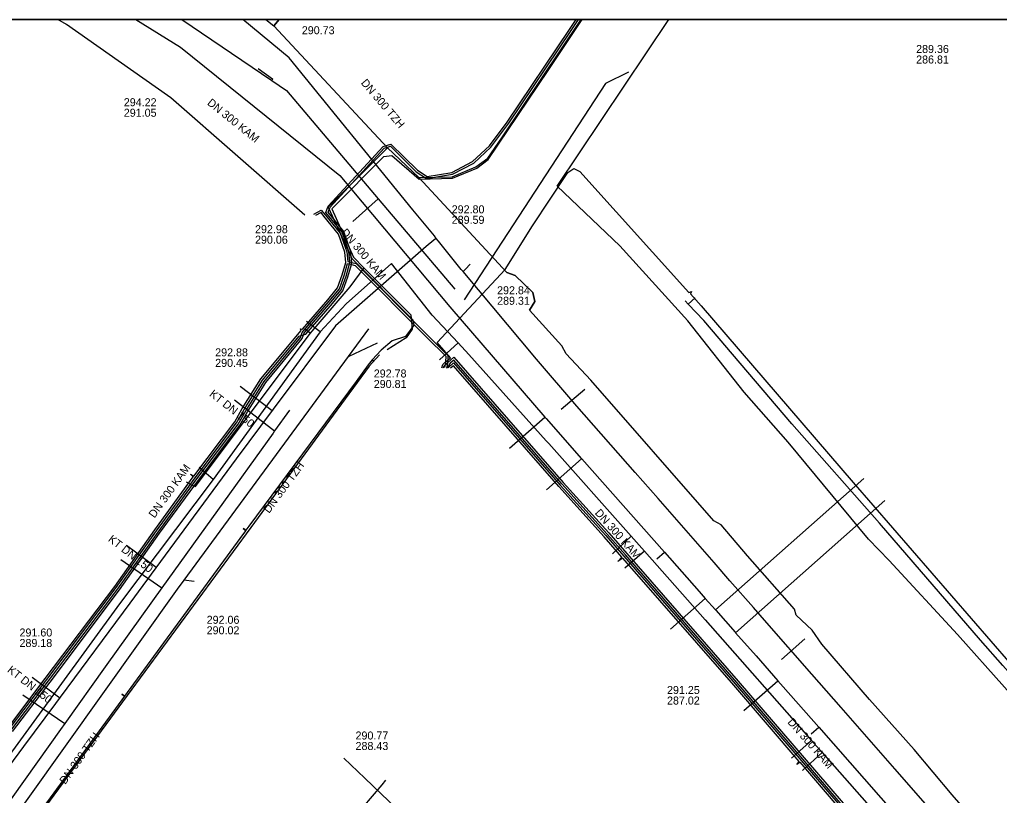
# Model space of a CAD drawing. Extents: x -598233 to -596890, y -1157848 to -1156431.
# Drawn here: x -597957.3 to -597859.4, y -1156508.4 to -1156430.9 of the extents above; entities that cross this region are included whole.
import ezdxf

# ---------------------------------------------------------------- set-up
doc = ezdxf.new("R2010")
doc.units = 0
for name, color, linetype in [('Vrstva 1', 7, 'Continuous'), ('Vrstva 13', 7, 'Continuous'), ('Vrstva 19', 7, 'Continuous'), ('Vrstva 4', 7, 'Continuous'), ('Vrstva 42', 7, 'Continuous'), ('Vrstva 5', 7, 'Continuous'), ('Vrstva 55', 7, 'Continuous'), ('Vrstva 58', 7, 'Continuous'), ('Vrstva 60', 7, 'Continuous'), ('Vrstva 8', 7, 'Continuous'), ('zajmove_uzemi', 7, 'Continuous')]:
    doc.layers.add(name, color=color, linetype=linetype)

msp = doc.modelspace()

# ---------------------------------------------------------------- linework, layer by layer
at = {"layer": 'Vrstva 1'}
for p, q in [((-597924.05, -1156451.02), (-597921.494, -1156448.758)), ((-597939.89, -1156486.99), (-597940.932, -1156486.867))]:
    msp.add_line(p, q, dxfattribs=at)
for points in [[(-597941.136, -1156430.856), (-597932.128, -1156436.949), (-597930.66, -1156437.93)], [(-597933.49, -1156435.75), (-597932.06, -1156436.79), (-597932.128, -1156436.949)], [(-597896.503, -1156436.115), (-597898.783, -1156437.256), (-597912.905, -1156458.86)], [(-597930.66, -1156437.93), (-597921.494, -1156448.758), (-597913.85, -1156457.79)], [(-597922.47, -1156461.76), (-597924.49, -1156464.51), (-597940.932, -1156486.867), (-597941.6, -1156487.78)], [(-597921.59, -1156463.17), (-597924.43, -1156464.53), (-597924.49, -1156464.51)], [(-597900.863, -1156467.818), (-597903.228, -1156469.823)], [(-597941.6, -1156487.78), (-597960.257, -1156513.917), (-597962.29, -1156516.76)], [(-597878.887, -1156492.741), (-597881.219, -1156494.801)]]:
    msp.add_lwpolyline(points, dxfattribs=at)
at = {"layer": 'Vrstva 13'}
for p, q in [((-597915.695, -1156452.711), (-597915.94, -1156452.91)), ((-597915.695, -1156452.711), (-597915.89, -1156452.45)), ((-597915.48, -1156452.99), (-597915.695, -1156452.711)), ((-597913.212, -1156455.808), (-597915.48, -1156452.99)), ((-597932.23, -1156469.84), (-597935.29, -1156467.52)), ((-597932.1, -1156469.94), (-597932.23, -1156469.84)), ((-597943.82, -1156485.5), (-597946.66, -1156483.4)), ((-597943.69, -1156485.59), (-597943.82, -1156485.5)), ((-597953.43, -1156498.54), (-597956.08, -1156496.59)), ((-597953.34, -1156498.61), (-597953.43, -1156498.54)), ((-597921.117, -1156507.315), (-597920.736, -1156506.836))]:
    msp.add_line(p, q, dxfattribs=at)
for points in [[(-597915.89, -1156452.45), (-597918.05, -1156449.86), (-597930.4, -1156434.69), (-597935.038, -1156430.856)], [(-597915.94, -1156452.91), (-597916.71, -1156453.53), (-597925.78, -1156461.46), (-597932.009, -1156469.793), (-597935.7, -1156474.74), (-597943.733, -1156485.638), (-597946.33, -1156489.16), (-597953.29, -1156498.566), (-597953.74, -1156499.18), (-597956.94, -1156503.5), (-597965.953, -1156515.685)], [(-597913.02, -1156456.037), (-597912.792, -1156455.797), (-597912.31, -1156455.28)], [(-597852.09, -1156525.7), (-597854.286, -1156523.262), (-597860.198, -1156516.687), (-597863.305, -1156513.225), (-597869.887, -1156505.709), (-597875.251, -1156499.59), (-597878.18, -1156496.254), (-597882.676, -1156491.114), (-597883.998, -1156489.606), (-597886.369, -1156486.919), (-597887.937, -1156485.105), (-597893.539, -1156478.716), (-597895.817, -1156476.118), (-597901.64, -1156469.47), (-597905.696, -1156464.787), (-597913.02, -1156456.037), (-597913.212, -1156455.808)], [(-597924.25, -1156511.585), (-597924.26, -1156511.574), (-597924.3, -1156511.11), (-597923.989, -1156510.726), (-597921.117, -1156507.315)]]:
    msp.add_lwpolyline(points, dxfattribs=at)
at = {"layer": 'Vrstva 19'}
for points in [[(-597920.183, -1156455.232), (-597924.697, -1156459.245), (-597927.29, -1156462.037), (-597937.992, -1156476.817), (-597947.352, -1156489.219), (-597962.525, -1156510.032)], [(-597916.119, -1156460.382), (-597920.183, -1156455.232)], [(-597890.52, -1156459.278), (-597889.825, -1156458.661)], [(-597842.17, -1156514.515), (-597842.394, -1156514.294), (-597853.079, -1156502.178), (-597857.997, -1156496.616), (-597859.083, -1156495.387), (-597861.312, -1156492.866), (-597871.425, -1156481.167), (-597880.17, -1156471.243), (-597888.98, -1156460.918), (-597890.52, -1156459.278), (-597890.836, -1156458.942)], [(-597916.119, -1156460.382), (-597913.523, -1156463.167), (-597912.44, -1156464.328), (-597904.719, -1156472.928)], [(-597927.29, -1156462.037), (-597928.661, -1156461.03)], [(-597913.523, -1156463.167), (-597915.361, -1156464.844)], [(-597904.719, -1156472.928), (-597904.457, -1156473.22), (-597896.23, -1156482.483), (-597894.907, -1156483.978), (-597888.83, -1156490.844), (-597878.209, -1156502.872), (-597877.138, -1156504.09), (-597873.181, -1156508.592), (-597865.38, -1156517.466), (-597855.963, -1156528.255), (-597855.64, -1156528.684), (-597854.21, -1156530.423), (-597847.67, -1156535.763), (-597844.86, -1156538.108), (-597835.637, -1156545.379), (-597828.46, -1156551.198), (-597827.113, -1156552.29), (-597817.094, -1156560.403)], [(-597937.992, -1156476.817), (-597939.401, -1156475.619)], [(-597896.23, -1156482.483), (-597898.076, -1156484.227)], [(-597894.907, -1156483.978), (-597896.849, -1156485.65)], [(-597878.209, -1156502.872), (-597880.199, -1156504.646)], [(-597877.138, -1156504.09), (-597879.097, -1156505.878)]]:
    msp.add_lwpolyline(points, dxfattribs=at)
at = {"layer": 'Vrstva 42'}
for points in [[(-597958.361, -1156501.761), (-597954.61, -1156496.8), (-597947.671, -1156487.611), (-597943.661, -1156481.942), (-597939.79, -1156476.644), (-597935.674, -1156471.155), (-597934.906, -1156469.828), (-597933.061, -1156466.881), (-597929.412, -1156462.489), (-597929.194, -1156462.424), (-597928.981, -1156462.36), (-597928.719, -1156462.282), (-597926.082, -1156459.235), (-597925.024, -1156457.969), (-597924.525, -1156456.552), (-597924.167, -1156455.318), (-597924.126, -1156455.177), (-597924.132, -1156455.121), (-597924.256, -1156453.974), (-597924.934, -1156452.012), (-597926.502, -1156450.088), (-597926.314, -1156449.604), (-597920.894, -1156443.707), (-597920.287, -1156443.514), (-597917.693, -1156446.068), (-597916.662, -1156446.745), (-597914.078, -1156446.316), (-597911.962, -1156445.212), (-597910.245, -1156443.607), (-597908.439, -1156441.218), (-597902.227, -1156431.956), (-597901.492, -1156430.856)], [(-597958.037, -1156501.997), (-597954.29, -1156497.041), (-597947.348, -1156487.847), (-597943.337, -1156482.175), (-597939.467, -1156476.88), (-597935.339, -1156471.376), (-597934.563, -1156470.035), (-597932.737, -1156467.116), (-597929.095, -1156462.734), (-597928.981, -1156462.36), (-597928.945, -1156462.241), (-597928.824, -1156462.095), (-597926.234, -1156459.105), (-597925.203, -1156457.871), (-597924.715, -1156456.491), (-597924.361, -1156455.27), (-597924.329, -1156455.16), (-597924.339, -1156455.07), (-597924.452, -1156454.018), (-597925.111, -1156452.111), (-597926.731, -1156450.124), (-597926.486, -1156449.496), (-597921.006, -1156443.533), (-597920.233, -1156443.286), (-597917.567, -1156445.912), (-597916.618, -1156446.535), (-597914.142, -1156446.124), (-597912.078, -1156445.048), (-597910.395, -1156443.473), (-597908.601, -1156441.102), (-597902.393, -1156431.844), (-597901.732, -1156430.856)], [(-597928.847, -1156450.389), (-597942.21, -1156438.66), (-597946.25, -1156435.83), (-597952.64, -1156431.36), (-597953.528, -1156430.856)], [(-597915.143, -1156465.64), (-597915.052, -1156465.307), (-597914.766, -1156465.055), (-597914.557, -1156464.872), (-597914.293, -1156464.639), (-597915.62, -1156463.12), (-597908.82, -1156455.83), (-597906.07, -1156451.47), (-597902.54, -1156446.13), (-597901.95, -1156445.73), (-597901.34, -1156446.02), (-597890.447, -1156458.106), (-597890.2, -1156458.03), (-597890.313, -1156458.255), (-597889.24, -1156459.45), (-597874.03, -1156477.09), (-597858.332, -1156495.225)], [(-597927.943, -1156450.302), (-597927.208, -1156449.894), (-597926.778, -1156450.383), (-597925.289, -1156452.209), (-597924.648, -1156454.062), (-597924.544, -1156455.019), (-597924.339, -1156455.07), (-597924.132, -1156455.121), (-597923.689, -1156455.23), (-597916.469, -1156462.499), (-597914.538, -1156464.42), (-597914.557, -1156464.872), (-597914.569, -1156465.148), (-597914.57, -1156465.172), (-597914.672, -1156465.67)], [(-597958.523, -1156501.643), (-597954.77, -1156496.679), (-597947.832, -1156487.493), (-597943.823, -1156481.825), (-597939.974, -1156476.556), (-597940.24, -1156476.29), (-597939.908, -1156476.467), (-597935.841, -1156471.045), (-597935.077, -1156469.725), (-597933.223, -1156466.764), (-597929.201, -1156461.922), (-597929.26, -1156461.75), (-597929.072, -1156461.77), (-597926.538, -1156458.845), (-597925.556, -1156457.67), (-597925.096, -1156456.368), (-597924.734, -1156455.123), (-597924.844, -1156454.106), (-597925.466, -1156452.308), (-597926.933, -1156450.509), (-597927.212, -1156450.126), (-597927.773, -1156450.435)], [(-597958.199, -1156501.879), (-597954.45, -1156496.92), (-597947.509, -1156487.729), (-597943.499, -1156482.058), (-597939.609, -1156476.736), (-597935.506, -1156471.265), (-597934.734, -1156469.932), (-597932.899, -1156466.999), (-597929.249, -1156462.606), (-597929.194, -1156462.424), (-597929.099, -1156462.113), (-597928.976, -1156461.965), (-597926.386, -1156458.975), (-597925.377, -1156457.769), (-597924.905, -1156456.429), (-597924.555, -1156455.222), (-597924.361, -1156455.27), (-597924.167, -1156455.318), (-597923.791, -1156455.41), (-597916.611, -1156462.641), (-597914.742, -1156464.5), (-597914.766, -1156465.055), (-597914.77, -1156465.148), (-597914.814, -1156465.363), (-597914.868, -1156465.63)], [(-597914.986, -1156465.651), (-597914.916, -1156465.453), (-597914.814, -1156465.363), (-597914.569, -1156465.148), (-597913.936, -1156464.591), (-597903.005, -1156477.101), (-597898.465, -1156482.141), (-597896.654, -1156484.212), (-597885.523, -1156496.964), (-597878.932, -1156504.625), (-597873.822, -1156510.575), (-597862.139, -1156524.215), (-597861.841, -1156525.277), (-597862.922, -1156526.26), (-597863.213, -1156526.909), (-597862.897, -1156527.301), (-597860.971, -1156529.077), (-597853.907, -1156535.942)], [(-597852.862, -1156542.641), (-597852.991, -1156542.508), (-597849.9, -1156539.23), (-597850.76, -1156539.487), (-597851.534, -1156539.09), (-597854.053, -1156536.078), (-597861.109, -1156529.223), (-597863.043, -1156527.439), (-597863.446, -1156526.94), (-597863.087, -1156526.14), (-597862.067, -1156525.212), (-597862.32, -1156524.312), (-597873.974, -1156510.705), (-597879.084, -1156504.755), (-597885.674, -1156497.095), (-597896.805, -1156484.344), (-597898.615, -1156482.274), (-597903.155, -1156477.234), (-597913.955, -1156464.874), (-597914.301, -1156465.174), (-597914.604, -1156465.651)], [(-597914.509, -1156465.656), (-597913.974, -1156465.156), (-597903.305, -1156477.366), (-597898.765, -1156482.406), (-597896.955, -1156484.476), (-597885.826, -1156497.225), (-597879.236, -1156504.885), (-597874.126, -1156510.835), (-597862.5, -1156524.408), (-597862.293, -1156525.148), (-597863.253, -1156526.02), (-597863.763, -1156527.161), (-597865.551, -1156528.833), (-597874.589, -1156537.99), (-597880.054, -1156543.536), (-597881.873, -1156543.271), (-597882.162, -1156543.296), (-597887.178, -1156548.8), (-597886.234, -1156549.782), (-597886.118, -1156550.074), (-597883.696, -1156552.956), (-597882.923, -1156552.939), (-597876.344, -1156558.793)], [(-597874.278, -1156510.965), (-597879.35, -1156505.059), (-597879.68, -1156505.27), (-597879.424, -1156504.974), (-597885.977, -1156497.356), (-597897.062, -1156484.658), (-597897.55, -1156485), (-597897.149, -1156484.559), (-597898.915, -1156482.539), (-597903.455, -1156477.499), (-597913.993, -1156465.439), (-597914.262, -1156465.684)]]:
    msp.add_lwpolyline(points, dxfattribs=at)
at = {"layer": 'Vrstva 5'}
for p, q in [((-597945.733, -1156430.856), (-597941.25, -1156433.6)), ((-597941.25, -1156433.6), (-597925.32, -1156446.44)), ((-597925.32, -1156446.44), (-597914.35, -1156459.54)), ((-597935.87, -1156468.84), (-597931.85, -1156471.95)), ((-597935.87, -1156468.84), (-597931.848, -1156471.95)), ((-597908.38, -1156473.68), (-597904.862, -1156470.566)), ((-597904.69, -1156477.85), (-597901.172, -1156474.736)), ((-597872.97, -1156476.72), (-597887.797, -1156489.845)), ((-597870.87, -1156478.91), (-597885.788, -1156492.115)), ((-597893.658, -1156484.733), (-597892.91, -1156484.07)), ((-597947.21, -1156484.81), (-597943.11, -1156487.63)), ((-597947.21, -1156484.81), (-597943.105, -1156487.633)), ((-597892.29, -1156491.75), (-597888.817, -1156488.693)), ((-597884.96, -1156499.89), (-597881.563, -1156496.911)), ((-597957.02, -1156498.33), (-597952.81, -1156501.19)), ((-597957.02, -1156498.33), (-597952.811, -1156501.189)), ((-597878.237, -1156502.219), (-597877.486, -1156501.56)), ((-597924.92, -1156504.66), (-597922.85, -1156506.64))]:
    msp.add_line(p, q, dxfattribs=at)
for points in [[(-597914.35, -1156459.54), (-597904.862, -1156470.566), (-597904.734, -1156470.711), (-597901.172, -1156474.736), (-597901.168, -1156474.74), (-597892.91, -1156484.07), (-597889.436, -1156487.993), (-597888.817, -1156488.693), (-597887.797, -1156489.845), (-597887.779, -1156489.865), (-597885.837, -1156492.059), (-597885.788, -1156492.115), (-597883.73, -1156494.44)], [(-597930.37, -1156469.89), (-597931.848, -1156471.95), (-597932.01, -1156472.175), (-597943.105, -1156487.633), (-597944.039, -1156488.935), (-597948.78, -1156495.54)], [(-597883.73, -1156494.44), (-597881.563, -1156496.911), (-597881.026, -1156497.522), (-597877.486, -1156501.56), (-597869.854, -1156510.261), (-597869.263, -1156510.934), (-597865.834, -1156514.844), (-597865.378, -1156515.364), (-597852.69, -1156529.83)], [(-597948.78, -1156495.54), (-597952.811, -1156501.189), (-597953.234, -1156501.782), (-597966.67, -1156520.61)], [(-597922.85, -1156506.64), (-597912.476, -1156516.563), (-597912.397, -1156516.637), (-597907.095, -1156521.709), (-597906.891, -1156521.904), (-597901.03, -1156527.51)]]:
    msp.add_lwpolyline(points, dxfattribs=at)
at = {"layer": 'Vrstva 55'}
msp.add_line((-597903.606, -1156447.492), (-597892.453, -1156430.856), dxfattribs=at)
for points in [[(-597932.712, -1156430.856), (-597931.92, -1156431.47), (-597931.389, -1156430.856)], [(-597931.389, -1156430.856), (-597931.92, -1156431.47), (-597920.57, -1156443.67), (-597917.431, -1156446.622), (-597908.65, -1156456.14), (-597907.82, -1156456.42), (-597906.05, -1156458.12), (-597905.84, -1156459.03), (-597906.381, -1156459.875)], [(-597906.367, -1156459.891), (-597905.84, -1156459.03), (-597906.05, -1156458.12), (-597907.82, -1156456.42), (-597908.65, -1156456.14), (-597917.431, -1156446.622), (-597914.109, -1156446.553), (-597911.75, -1156445.58), (-597910.55, -1156444.71), (-597909.15, -1156442.67), (-597901.233, -1156430.856)], [(-597906.367, -1156459.891), (-597905.84, -1156459.03), (-597906.05, -1156458.12), (-597907.82, -1156456.42), (-597908.65, -1156456.14), (-597917.431, -1156446.622), (-597920.57, -1156443.67), (-597926.49, -1156449.6), (-597924.15, -1156454.74), (-597918.041, -1156460.84), (-597917.939, -1156461.397), (-597918.79, -1156462.51), (-597920.09, -1156462.96), (-597921.22, -1156463.89), (-597922.105, -1156464.859), (-597921.95, -1156464.99), (-597922.108, -1156464.862), (-597922.51, -1156465.36), (-597923.69, -1156467), (-597934.425, -1156481.47), (-597934.729, -1156481.88), (-597934.99, -1156481.69), (-597934.735, -1156481.889), (-597934.954, -1156482.188), (-597946.574, -1156498.094), (-597946.834, -1156498.449), (-597947.12, -1156498.24), (-597946.845, -1156498.466), (-597947.103, -1156498.819), (-597957.535, -1156513.085)], [(-597849.855, -1156508.206), (-597854.22, -1156502.811), (-597863.63, -1156492.291), (-597870.46, -1156484.891), (-597872.5, -1156482.771), (-597880.53, -1156473.061), (-597884.93, -1156468.071), (-597890.56, -1156460.941), (-597897.36, -1156453.471), (-597903.606, -1156447.492)], [(-597902.73, -1156464.24), (-597903.14, -1156463.46), (-597906.37, -1156459.9)], [(-597811.92, -1156555.44), (-597823.76, -1156545.53), (-597827.82, -1156542.44), (-597829.66, -1156540.53), (-597831.79, -1156539.08), (-597836.93, -1156534.79), (-597841.63, -1156531.13), (-597842.68, -1156530.25), (-597854.95, -1156517.53), (-597855.92, -1156517.53), (-597860.46, -1156512.19), (-597860.79, -1156512.17), (-597864.14, -1156508.3), (-597867.94, -1156503.8), (-597872.42, -1156498.78), (-597877.16, -1156493.25), (-597878.13, -1156491.85), (-597879.755, -1156490.365), (-597879.92, -1156489.77), (-597884.6, -1156484.44), (-597887.22, -1156481.32), (-597887.98, -1156480.95), (-597900.26, -1156466.89), (-597902.73, -1156464.24)]]:
    msp.add_lwpolyline(points, dxfattribs=at)
at = {"layer": 'Vrstva 58'}
for p, q in [((-597904.53, -1156435.93), (-597901.122, -1156430.856)), ((-597910.52, -1156444.84), (-597904.53, -1156435.93)), ((-597926.13, -1156449.75), (-597920.93, -1156444.52)), ((-597920.93, -1156444.52), (-597920.13, -1156444.45)), ((-597920.13, -1156444.45), (-597917.41, -1156446.79)), ((-597911.63, -1156445.71), (-597910.52, -1156444.84)), ((-597914.07, -1156446.7), (-597911.63, -1156445.71)), ((-597917.41, -1156446.79), (-597914.07, -1156446.7)), ((-597926.13, -1156449.75), (-597923.97, -1156454.59)), ((-597923.97, -1156454.59), (-597922.94, -1156455.65)), ((-597922.94, -1156455.65), (-597924.35, -1156457.54)), ((-597922.94, -1156455.65), (-597918.25, -1156460.34)), ((-597924.35, -1156457.54), (-597928.14, -1156462)), ((-597918.25, -1156460.34), (-597918.11, -1156461.78)), ((-597928.29, -1156462.18), (-597939.82, -1156477.53)), ((-597928.29, -1156462.18), (-597928.85, -1156461.76)), ((-597928.14, -1156462), (-597928.29, -1156462.18)), ((-597918.11, -1156461.78), (-597918.71, -1156462.64)), ((-597918.71, -1156462.64), (-597920.61, -1156463.85)), ((-597921.36, -1156464.34), (-597922.41, -1156465.49)), ((-597922.41, -1156465.49), (-597926.01, -1156470.39)), ((-597926.01, -1156470.39), (-597934.24, -1156481.59)), ((-597939.82, -1156477.53), (-597940.66, -1156477.06)), ((-597934.24, -1156481.59), (-597946.59, -1156498.4)), ((-597946.59, -1156498.4), (-597959.1, -1156515.38))]:
    msp.add_line(p, q, dxfattribs=at)
at = {"layer": 'Vrstva 60'}
msp.add_lwpolyline([(-596983.041, -1156430.856), (-598045.825, -1156430.856)], dxfattribs=at)
at = {"layer": 'zajmove_uzemi'}
msp.add_lwpolyline([(-598232.89, -1156430.856), (-596890.462, -1156430.856), (-596890.462, -1157848.461), (-598232.89, -1157848.461)], close=True, dxfattribs=at)

# ---------------------------------------------------------------- texts
at = {"layer": 'Vrstva 4'}
for s, p in [('290.73', (-597929.133, -1156432.32)), ('292.80', (-597914.156, -1156450.211)), ('289.59', (-597914.156, -1156451.261)), ('292.78', (-597921.945, -1156466.614)), ('290.81', (-597921.945, -1156467.664)), ('292.06', (-597938.641, -1156491.222)), ('290.02', (-597938.641, -1156492.272))]:
    msp.add_text(s, height=0.8, dxfattribs=at).set_placement(p)
for rotation, p in [(310.24811, (-597923.273, -1156437.207)), (53.67654, (-597932.403, -1156480.243)), (54.47542, (-597952.769, -1156507.331))]:
    msp.add_text('DN 300 TZH', height=0.8, rotation=rotation, dxfattribs=at).set_placement(p)
at = {"layer": 'Vrstva 8'}
for s, p in [('289.36', (-597867.753, -1156434.193)), ('286.81', (-597867.753, -1156435.243)), ('294.22', (-597946.919, -1156439.512)), ('291.05', (-597946.919, -1156440.562)), ('292.98', (-597933.809, -1156452.197)), ('290.06', (-597933.809, -1156453.247)), ('292.84', (-597909.621, -1156458.298)), ('289.31', (-597909.621, -1156459.348)), ('292.88', (-597937.789, -1156464.503)), ('290.45', (-597937.789, -1156465.553)), ('291.60', (-597957.341, -1156492.492)), ('289.18', (-597957.341, -1156493.542)), ('291.25', (-597892.643, -1156498.24)), ('287.02', (-597892.643, -1156499.29)), ('290.77', (-597923.765, -1156502.784)), ('288.43', (-597923.765, -1156503.834))]:
    msp.add_text(s, height=0.8, dxfattribs=at).set_placement(p)
for s, rotation, p in [('DN 300 KAM', 321.13027, (-597938.648, -1156439.293)), ('DN 300 KAM', 309.94296, (-597925.266, -1156452.142)), ('KT DN 150', 321.92941, (-597938.438, -1156468.403)), ('DN 300 KAM', 54.33153, (-597943.854, -1156480.719)), ('DN 300 KAM', 311.51461, (-597899.904, -1156480.182)), ('KT DN 150', 321.92941, (-597948.554, -1156482.909)), ('KT DN 150', 321.92941, (-597958.624, -1156495.971)), ('DN 300 KAM', 311.25348, (-597880.654, -1156501.084))]:
    msp.add_text(s, height=0.8, rotation=rotation, dxfattribs=at).set_placement(p)

doc.saveas('drawing.dxf')
